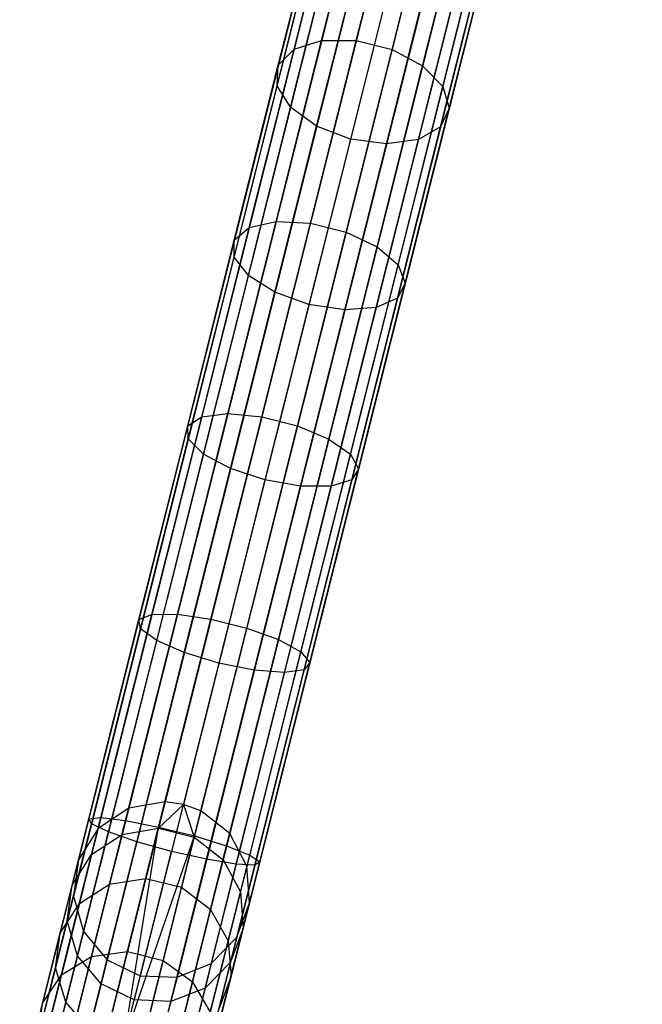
# Model space of a CAD drawing. Extents: x -102 to 102, y -101 to 102.
# Tile 469 of 481: x 18.5 to 25.53, y 78.64 to 89.75. Entities that reach past the tile are written whole.
import ezdxf

# ---------------------------------------------------------------- set-up
doc = ezdxf.new("R2010")
doc.units = 0
doc.header["$LTSCALE"] = 25.4
doc.layers.get('0').update_dxf_attribs({"linetype": 'CONTINUOUS'})

# ---------------------------------------------------------------- blocks, each defined once
blk = doc.blocks.new('NL2500011659_STL')
at = {"color": 0}
for p, q in [((24.574, 98.555, -28.963), (20.14, 80.924, -288.963)), ((24.574, 98.555, -28.963), (20.14, 80.924, -288.963)), ((24.781, 98.526, -28.965), (20.347, 80.894, -288.965)), ((24.781, 98.526, -28.965), (20.347, 80.894, -288.965)), ((24.165, 98.484, -28.952), (19.73, 80.853, -288.952)), ((24.165, 98.484, -28.952), (19.73, 80.853, -288.952)), ((24.978, 98.454, -28.963), (20.543, 80.822, -288.963)), ((24.978, 98.454, -28.963), (20.543, 80.822, -288.963)), ((23.82, 98.253, -28.93), (19.385, 80.622, -288.93)), ((23.82, 98.253, -28.93), (19.385, 80.622, -288.93)), ((25.305, 98.198, -28.952), (20.87, 80.566, -288.952)), ((25.305, 98.198, -28.952), (20.87, 80.566, -288.952)), ((23.599, 97.902, -28.902), (19.164, 80.27, -288.902)), ((23.599, 97.902, -28.902), (19.164, 80.27, -288.902)), ((25.5, 97.831, -28.93), (21.065, 80.199, -288.93)), ((25.5, 97.831, -28.93), (21.065, 80.199, -288.93)), ((23.54, 97.491, -28.874), (19.106, 79.86, -288.874)), ((23.54, 97.491, -28.874), (19.106, 79.86, -288.874)), ((25.528, 97.417, -28.902), (21.093, 79.785, -288.902)), ((25.528, 97.417, -28.902), (21.093, 79.785, -288.902)), ((23.654, 97.092, -28.848), (19.22, 79.46, -288.848)), ((23.654, 97.092, -28.848), (19.22, 79.46, -288.848)), ((25.385, 97.027, -28.874), (20.951, 79.396, -288.874)), ((25.385, 97.027, -28.874), (20.951, 79.396, -288.874)), ((23.921, 96.774, -28.831), (19.487, 79.142, -288.831)), ((23.921, 96.774, -28.831), (19.487, 79.142, -288.831)), ((25.096, 96.73, -28.848), (20.661, 79.098, -288.848)), ((25.096, 96.73, -28.848), (20.661, 79.098, -288.848)), ((24.295, 96.591, -28.825), (19.86, 78.959, -288.825)), ((24.295, 96.591, -28.825), (19.86, 78.959, -288.825)), ((24.71, 96.575, -28.831), (20.276, 78.944, -288.831)), ((24.71, 96.575, -28.831), (20.276, 78.944, -288.831)), ((22.299, 89.51, -10.021), (22.779, 91.415, -11.497)), ((22.299, 89.51, -10.021), (22.779, 91.415, -11.497)), ((21.908, 89.512, -10.162), (22.383, 91.402, -11.626)), ((21.908, 89.512, -10.162), (22.383, 91.402, -11.626)), ((22.703, 89.409, -10.021), (23.182, 91.314, -11.497)), ((22.703, 89.409, -10.021), (23.182, 91.314, -11.497)), ((21.597, 89.415, -10.419), (22.065, 91.276, -11.862)), ((21.597, 89.415, -10.419), (22.065, 91.276, -11.862)), ((23.048, 89.226, -10.162), (23.524, 91.115, -11.626)), ((23.048, 89.226, -10.162), (23.524, 91.115, -11.626)), ((21.419, 89.234, -10.749), (21.878, 91.059, -12.164)), ((21.419, 89.234, -10.749), (21.878, 91.059, -12.164)), ((21.405, 89.001, -11.094), (21.855, 90.789, -12.479)), ((21.405, 89.001, -11.094), (21.855, 90.789, -12.479)), ((23.276, 88.992, -10.419), (23.745, 90.853, -11.862)), ((23.276, 88.992, -10.419), (23.745, 90.853, -11.862)), ((23.348, 88.749, -10.749), (23.807, 90.574, -12.164)), ((23.348, 88.749, -10.749), (23.807, 90.574, -12.164)), ((21.558, 88.758, -11.394), (22, 90.513, -12.754)), ((21.558, 88.758, -11.394), (22, 90.513, -12.754)), ((23.25, 88.538, -11.094), (23.699, 90.325, -12.479)), ((23.25, 88.538, -11.094), (23.699, 90.325, -12.479)), ((21.851, 88.545, -11.597), (22.287, 90.277, -12.94)), ((21.851, 88.545, -11.597), (22.287, 90.277, -12.94)), ((22.668, 90.124, -13.006), (22.234, 88.399, -11.669)), ((22.668, 90.124, -13.006), (22.234, 88.399, -11.669)), ((23, 88.395, -11.394), (23.441, 90.15, -12.754)), ((23, 88.395, -11.394), (23.441, 90.15, -12.754)), ((22.64, 88.346, -11.597), (23.076, 90.079, -12.94)), ((22.64, 88.346, -11.597), (23.076, 90.079, -12.94)), ((21.091, 87.402, -9.211), (21.597, 89.415, -10.419)), ((21.091, 87.402, -9.211), (21.597, 89.415, -10.419)), ((21.395, 87.47, -8.936), (21.908, 89.512, -10.162)), ((21.395, 87.47, -8.936), (21.908, 89.512, -10.162)), ((21.419, 89.234, -10.749), (21.597, 89.415, -10.419)), ((21.419, 89.234, -10.749), (21.597, 89.415, -10.419)), ((21.597, 89.415, -10.419), (21.908, 89.512, -10.162)), ((21.597, 89.415, -10.419), (21.908, 89.512, -10.162)), ((21.782, 87.451, -8.785), (22.299, 89.51, -10.021)), ((21.782, 87.451, -8.785), (22.299, 89.51, -10.021)), ((21.908, 89.512, -10.162), (22.299, 89.51, -10.021)), ((21.908, 89.512, -10.162), (22.299, 89.51, -10.021)), ((22.299, 89.51, -10.021), (22.703, 89.409, -10.021)), ((22.299, 89.51, -10.021), (22.703, 89.409, -10.021)), ((22.185, 87.35, -8.785), (22.703, 89.409, -10.021)), ((22.185, 87.35, -8.785), (22.703, 89.409, -10.021)), ((22.703, 89.409, -10.021), (23.048, 89.226, -10.162)), ((22.703, 89.409, -10.021), (23.048, 89.226, -10.162)), ((20.922, 87.261, -9.564), (21.419, 89.234, -10.749)), ((20.922, 87.261, -9.564), (21.419, 89.234, -10.749)), ((21.405, 89.001, -11.094), (21.419, 89.234, -10.749)), ((21.405, 89.001, -11.094), (21.419, 89.234, -10.749)), ((22.535, 87.183, -8.936), (23.048, 89.226, -10.162)), ((22.535, 87.183, -8.936), (23.048, 89.226, -10.162)), ((23.048, 89.226, -10.162), (23.276, 88.992, -10.419)), ((23.048, 89.226, -10.162), (23.276, 88.992, -10.419)), ((20.919, 87.069, -9.933), (21.405, 89.001, -11.094)), ((20.919, 87.069, -9.933), (21.405, 89.001, -11.094)), ((21.558, 88.758, -11.394), (21.405, 89.001, -11.094)), ((21.558, 88.758, -11.394), (21.405, 89.001, -11.094)), ((22.77, 86.98, -9.211), (23.276, 88.992, -10.419)), ((22.77, 86.98, -9.211), (23.276, 88.992, -10.419)), ((23.276, 88.992, -10.419), (23.348, 88.749, -10.749)), ((23.276, 88.992, -10.419), (23.348, 88.749, -10.749)), ((21.081, 86.86, -10.254), (21.558, 88.758, -11.394)), ((21.081, 86.86, -10.254), (21.558, 88.758, -11.394)), ((21.851, 88.545, -11.597), (21.558, 88.758, -11.394)), ((21.851, 88.545, -11.597), (21.558, 88.758, -11.394)), ((22.851, 86.775, -9.564), (23.348, 88.749, -10.749)), ((22.851, 86.775, -9.564), (23.348, 88.749, -10.749)), ((23.348, 88.749, -10.749), (23.25, 88.538, -11.094)), ((23.348, 88.749, -10.749), (23.25, 88.538, -11.094)), ((21.38, 86.671, -10.472), (21.851, 88.545, -11.597)), ((21.38, 86.671, -10.472), (21.851, 88.545, -11.597)), ((22.234, 88.399, -11.669), (21.851, 88.545, -11.597)), ((22.234, 88.399, -11.669), (21.851, 88.545, -11.597)), ((22.764, 86.605, -9.933), (23.25, 88.538, -11.094)), ((22.764, 86.605, -9.933), (23.25, 88.538, -11.094)), ((23.25, 88.538, -11.094), (23, 88.395, -11.394)), ((23.25, 88.538, -11.094), (23, 88.395, -11.394)), ((22.234, 88.399, -11.669), (21.765, 86.534, -10.549)), ((22.234, 88.399, -11.669), (21.765, 86.534, -10.549)), ((22.169, 86.473, -10.472), (22.64, 88.346, -11.597)), ((22.169, 86.473, -10.472), (22.64, 88.346, -11.597)), ((22.64, 88.346, -11.597), (22.234, 88.399, -11.669)), ((22.64, 88.346, -11.597), (22.234, 88.399, -11.669)), ((22.522, 86.498, -10.254), (23, 88.395, -11.394)), ((22.522, 86.498, -10.254), (23, 88.395, -11.394)), ((23, 88.395, -11.394), (22.64, 88.346, -11.597)), ((23, 88.395, -11.394), (22.64, 88.346, -11.597)), ((20.849, 85.303, -7.964), (21.395, 87.47, -8.936)), ((20.849, 85.303, -7.964), (21.395, 87.47, -8.936)), ((21.091, 87.402, -9.211), (21.395, 87.47, -8.936)), ((21.091, 87.402, -9.211), (21.395, 87.47, -8.936)), ((21.232, 85.266, -7.805), (21.782, 87.451, -8.785)), ((21.232, 85.266, -7.805), (21.782, 87.451, -8.785)), ((21.395, 87.47, -8.936), (21.782, 87.451, -8.785)), ((21.395, 87.47, -8.936), (21.782, 87.451, -8.785)), ((21.782, 87.451, -8.785), (22.185, 87.35, -8.785)), ((21.782, 87.451, -8.785), (22.185, 87.35, -8.785)), ((20.554, 85.267, -8.254), (21.091, 87.402, -9.211)), ((20.554, 85.267, -8.254), (21.091, 87.402, -9.211)), ((20.922, 87.261, -9.564), (21.091, 87.402, -9.211)), ((20.922, 87.261, -9.564), (21.091, 87.402, -9.211)), ((21.635, 85.165, -7.805), (22.185, 87.35, -8.785)), ((21.635, 85.165, -7.805), (22.185, 87.35, -8.785)), ((22.185, 87.35, -8.785), (22.535, 87.183, -8.936)), ((22.185, 87.35, -8.785), (22.535, 87.183, -8.936)), ((20.396, 85.166, -8.625), (20.922, 87.261, -9.564)), ((20.396, 85.166, -8.625), (20.922, 87.261, -9.564)), ((20.919, 87.069, -9.933), (20.922, 87.261, -9.564)), ((20.919, 87.069, -9.933), (20.922, 87.261, -9.564)), ((21.989, 85.016, -7.964), (22.535, 87.183, -8.936)), ((21.989, 85.016, -7.964), (22.535, 87.183, -8.936)), ((22.535, 87.183, -8.936), (22.77, 86.98, -9.211)), ((22.535, 87.183, -8.936), (22.77, 86.98, -9.211)), ((20.403, 85.018, -9.013), (20.919, 87.069, -9.933)), ((20.403, 85.018, -9.013), (20.919, 87.069, -9.933)), ((21.081, 86.86, -10.254), (20.919, 87.069, -9.933)), ((21.081, 86.86, -10.254), (20.919, 87.069, -9.933)), ((22.233, 84.845, -8.254), (22.77, 86.98, -9.211)), ((22.233, 84.845, -8.254), (22.77, 86.98, -9.211)), ((22.77, 86.98, -9.211), (22.851, 86.775, -9.564)), ((22.77, 86.98, -9.211), (22.851, 86.775, -9.564)), ((20.575, 84.847, -9.351), (21.081, 86.86, -10.254)), ((20.575, 84.847, -9.351), (21.081, 86.86, -10.254)), ((21.38, 86.671, -10.472), (21.081, 86.86, -10.254)), ((21.38, 86.671, -10.472), (21.081, 86.86, -10.254)), ((22.325, 84.681, -8.625), (22.851, 86.775, -9.564)), ((22.325, 84.681, -8.625), (22.851, 86.775, -9.564)), ((22.851, 86.775, -9.564), (22.764, 86.605, -9.933)), ((22.851, 86.775, -9.564), (22.764, 86.605, -9.933)), ((20.88, 84.683, -9.581), (21.38, 86.671, -10.472)), ((20.88, 84.683, -9.581), (21.38, 86.671, -10.472)), ((21.765, 86.534, -10.549), (21.38, 86.671, -10.472)), ((21.765, 86.534, -10.549), (21.38, 86.671, -10.472)), ((21.765, 86.534, -10.549), (21.267, 84.555, -9.662)), ((21.765, 86.534, -10.549), (21.267, 84.555, -9.662)), ((22.169, 86.473, -10.472), (21.765, 86.534, -10.549)), ((22.169, 86.473, -10.472), (21.765, 86.534, -10.549)), ((22.248, 84.554, -9.013), (22.764, 86.605, -9.933)), ((22.248, 84.554, -9.013), (22.764, 86.605, -9.933)), ((22.764, 86.605, -9.933), (22.522, 86.498, -10.254)), ((22.764, 86.605, -9.933), (22.522, 86.498, -10.254)), ((21.669, 84.485, -9.581), (22.169, 86.473, -10.472)), ((21.669, 84.485, -9.581), (22.169, 86.473, -10.472)), ((22.016, 84.484, -9.351), (22.522, 86.498, -10.254)), ((22.016, 84.484, -9.351), (22.522, 86.498, -10.254)), ((22.522, 86.498, -10.254), (22.169, 86.473, -10.472)), ((22.522, 86.498, -10.254), (22.169, 86.473, -10.472)), ((19.993, 83.038, -7.56), (20.554, 85.267, -8.254)), ((19.993, 83.038, -7.56), (20.554, 85.267, -8.254)), ((20.28, 83.04, -7.26), (20.849, 85.303, -7.964)), ((20.28, 83.04, -7.26), (20.849, 85.303, -7.964)), ((20.396, 85.166, -8.625), (20.554, 85.267, -8.254)), ((20.396, 85.166, -8.625), (20.554, 85.267, -8.254)), ((20.554, 85.267, -8.254), (20.849, 85.303, -7.964)), ((20.554, 85.267, -8.254), (20.849, 85.303, -7.964)), ((20.658, 82.985, -7.095), (21.232, 85.266, -7.805)), ((20.658, 82.985, -7.095), (21.232, 85.266, -7.805)), ((20.849, 85.303, -7.964), (21.232, 85.266, -7.805)), ((20.849, 85.303, -7.964), (21.232, 85.266, -7.805)), ((21.232, 85.266, -7.805), (21.635, 85.165, -7.805)), ((21.232, 85.266, -7.805), (21.635, 85.165, -7.805)), ((19.846, 82.98, -7.945), (20.396, 85.166, -8.625)), ((19.846, 82.98, -7.945), (20.396, 85.166, -8.625)), ((20.403, 85.018, -9.013), (20.396, 85.166, -8.625)), ((20.403, 85.018, -9.013), (20.396, 85.166, -8.625)), ((21.062, 82.884, -7.095), (21.635, 85.165, -7.805)), ((21.062, 82.884, -7.095), (21.635, 85.165, -7.805)), ((21.635, 85.165, -7.805), (21.989, 85.016, -7.964)), ((21.635, 85.165, -7.805), (21.989, 85.016, -7.964)), ((19.865, 82.876, -8.347), (20.403, 85.018, -9.013)), ((19.865, 82.876, -8.347), (20.403, 85.018, -9.013)), ((20.575, 84.847, -9.351), (20.403, 85.018, -9.013)), ((20.575, 84.847, -9.351), (20.403, 85.018, -9.013)), ((21.42, 82.753, -7.26), (21.989, 85.016, -7.964)), ((21.42, 82.753, -7.26), (21.989, 85.016, -7.964)), ((21.989, 85.016, -7.964), (22.233, 84.845, -8.254)), ((21.989, 85.016, -7.964), (22.233, 84.845, -8.254)), ((20.046, 82.745, -8.698), (20.575, 84.847, -9.351)), ((20.046, 82.745, -8.698), (20.575, 84.847, -9.351)), ((20.88, 84.683, -9.581), (20.575, 84.847, -9.351)), ((20.88, 84.683, -9.581), (20.575, 84.847, -9.351)), ((21.673, 82.615, -7.56), (22.233, 84.845, -8.254)), ((21.673, 82.615, -7.56), (22.233, 84.845, -8.254)), ((22.233, 84.845, -8.254), (22.325, 84.681, -8.625)), ((22.233, 84.845, -8.254), (22.325, 84.681, -8.625)), ((20.358, 82.608, -8.935), (20.88, 84.683, -9.581)), ((20.358, 82.608, -8.935), (20.88, 84.683, -9.581)), ((21.267, 84.555, -9.662), (20.88, 84.683, -9.581)), ((21.267, 84.555, -9.662), (20.88, 84.683, -9.581)), ((21.775, 82.495, -7.945), (22.325, 84.681, -8.625)), ((21.775, 82.495, -7.945), (22.325, 84.681, -8.625)), ((22.325, 84.681, -8.625), (22.248, 84.554, -9.013)), ((22.325, 84.681, -8.625), (22.248, 84.554, -9.013)), ((21.267, 84.555, -9.662), (20.748, 82.489, -9.019)), ((21.267, 84.555, -9.662), (20.748, 82.489, -9.019)), ((21.669, 84.485, -9.581), (21.267, 84.555, -9.662)), ((21.669, 84.485, -9.581), (21.267, 84.555, -9.662)), ((21.709, 82.413, -8.347), (22.248, 84.554, -9.013)), ((21.709, 82.413, -8.347), (22.248, 84.554, -9.013)), ((22.248, 84.554, -9.013), (22.016, 84.484, -9.351)), ((22.248, 84.554, -9.013), (22.016, 84.484, -9.351)), ((21.147, 82.409, -8.935), (21.669, 84.485, -9.581)), ((21.147, 82.409, -8.935), (21.669, 84.485, -9.581)), ((21.487, 82.382, -8.698), (22.016, 84.484, -9.351)), ((21.487, 82.382, -8.698), (22.016, 84.484, -9.351)), ((22.016, 84.484, -9.351), (21.669, 84.485, -9.581)), ((22.016, 84.484, -9.351), (21.669, 84.485, -9.581)), ((19.28, 80.732, -7.533), (19.846, 82.98, -7.945)), ((19.28, 80.732, -7.533), (19.846, 82.98, -7.945)), ((19.416, 80.745, -7.141), (19.993, 83.038, -7.56)), ((19.416, 80.745, -7.141), (19.993, 83.038, -7.56)), ((19.695, 80.713, -6.834), (20.28, 83.04, -7.26)), ((19.695, 80.713, -6.834), (20.28, 83.04, -7.26)), ((19.846, 82.98, -7.945), (19.993, 83.038, -7.56)), ((19.846, 82.98, -7.945), (19.993, 83.038, -7.56)), ((19.865, 82.876, -8.347), (19.846, 82.98, -7.945)), ((19.865, 82.876, -8.347), (19.846, 82.98, -7.945)), ((19.993, 83.038, -7.56), (20.28, 83.04, -7.26)), ((19.993, 83.038, -7.56), (20.28, 83.04, -7.26)), ((20.068, 80.639, -6.666), (20.658, 82.985, -7.095)), ((20.068, 80.639, -6.666), (20.658, 82.985, -7.095)), ((20.28, 83.04, -7.26), (20.658, 82.985, -7.095)), ((20.28, 83.04, -7.26), (20.658, 82.985, -7.095)), ((20.658, 82.985, -7.095), (21.062, 82.884, -7.095)), ((20.658, 82.985, -7.095), (21.062, 82.884, -7.095)), ((19.311, 80.674, -7.944), (19.865, 82.876, -8.347)), ((19.311, 80.674, -7.944), (19.865, 82.876, -8.347)), ((20.046, 82.745, -8.698), (19.865, 82.876, -8.347)), ((20.046, 82.745, -8.698), (19.865, 82.876, -8.347)), ((20.471, 80.538, -6.666), (21.062, 82.884, -7.095)), ((20.471, 80.538, -6.666), (21.062, 82.884, -7.095)), ((21.062, 82.884, -7.095), (21.42, 82.753, -7.26)), ((21.062, 82.884, -7.095), (21.42, 82.753, -7.26)), ((20.835, 80.426, -6.834), (21.42, 82.753, -7.26)), ((20.835, 80.426, -6.834), (21.42, 82.753, -7.26)), ((21.42, 82.753, -7.26), (21.673, 82.615, -7.56)), ((21.42, 82.753, -7.26), (21.673, 82.615, -7.56)), ((19.502, 80.583, -8.302), (20.046, 82.745, -8.698)), ((19.502, 80.583, -8.302), (20.046, 82.745, -8.698)), ((20.358, 82.608, -8.935), (20.046, 82.745, -8.698)), ((20.358, 82.608, -8.935), (20.046, 82.745, -8.698)), ((19.821, 80.473, -8.544), (20.358, 82.608, -8.935)), ((19.821, 80.473, -8.544), (20.358, 82.608, -8.935)), ((20.748, 82.489, -9.019), (20.358, 82.608, -8.935)), ((20.748, 82.489, -9.019), (20.358, 82.608, -8.935)), ((21.096, 80.323, -7.141), (21.673, 82.615, -7.56)), ((21.096, 80.323, -7.141), (21.673, 82.615, -7.56)), ((21.673, 82.615, -7.56), (21.775, 82.495, -7.945)), ((21.673, 82.615, -7.56), (21.775, 82.495, -7.945)), ((20.748, 82.489, -9.019), (20.213, 80.364, -8.63)), ((20.748, 82.489, -9.019), (20.213, 80.364, -8.63)), ((21.147, 82.409, -8.935), (20.748, 82.489, -9.019)), ((21.147, 82.409, -8.935), (20.748, 82.489, -9.019)), ((21.209, 80.247, -7.533), (21.775, 82.495, -7.945)), ((21.209, 80.247, -7.533), (21.775, 82.495, -7.945)), ((21.775, 82.495, -7.945), (21.709, 82.413, -8.347)), ((21.775, 82.495, -7.945), (21.709, 82.413, -8.347)), ((20.61, 80.275, -8.544), (21.147, 82.409, -8.935)), ((20.61, 80.275, -8.544), (21.147, 82.409, -8.935)), ((20.944, 80.22, -8.302), (21.487, 82.382, -8.698)), ((20.944, 80.22, -8.302), (21.487, 82.382, -8.698)), ((21.487, 82.382, -8.698), (21.147, 82.409, -8.935)), ((21.487, 82.382, -8.698), (21.147, 82.409, -8.935)), ((21.155, 80.21, -7.944), (21.709, 82.413, -8.347)), ((21.155, 80.21, -7.944), (21.709, 82.413, -8.347)), ((21.709, 82.413, -8.347), (21.487, 82.382, -8.698)), ((21.709, 82.413, -8.347), (21.487, 82.382, -8.698)), ((20.14, 80.924, -288.963), (19.73, 80.853, -288.952)), ((20.14, 80.924, -288.963), (19.73, 80.853, -288.952)), ((20.14, 80.924, -288.963), (20.065, 80.625, -291.365)), ((20.14, 80.924, -288.963), (20.065, 80.625, -291.365)), ((20.347, 80.894, -288.965), (20.065, 80.625, -291.365)), ((20.347, 80.894, -288.965), (20.065, 80.625, -291.365)), ((20.347, 80.894, -288.965), (20.14, 80.924, -288.963)), ((20.347, 80.894, -288.965), (20.14, 80.924, -288.963)), ((20.543, 80.822, -288.963), (20.347, 80.894, -288.965)), ((20.347, 80.894, -288.965), (20.468, 80.524, -291.365)), ((20.347, 80.894, -288.965), (20.468, 80.524, -291.365)), ((20.543, 80.822, -288.963), (20.347, 80.894, -288.965)), ((19.73, 80.853, -288.952), (19.385, 80.622, -288.93)), ((19.73, 80.853, -288.952), (19.385, 80.622, -288.93)), ((19.73, 80.853, -288.952), (19.656, 80.556, -291.333)), ((19.73, 80.853, -288.952), (19.656, 80.556, -291.333)), ((20.543, 80.822, -288.963), (20.468, 80.524, -291.365)), ((20.543, 80.822, -288.963), (20.468, 80.524, -291.365)), ((20.87, 80.566, -288.952), (20.543, 80.822, -288.963)), ((20.87, 80.566, -288.952), (20.543, 80.822, -288.963)), ((18.707, 78.452, -7.395), (19.28, 80.732, -7.533)), ((18.707, 78.452, -7.395), (19.28, 80.732, -7.533)), ((18.749, 78.442, -7.809), (19.311, 80.674, -7.944)), ((18.749, 78.442, -7.809), (19.311, 80.674, -7.944)), ((18.832, 78.421, -7), (19.416, 80.745, -7.141)), ((18.832, 78.421, -7), (19.416, 80.745, -7.141)), ((19.102, 78.353, -6.691), (19.695, 80.713, -6.834)), ((19.102, 78.353, -6.691), (19.695, 80.713, -6.834)), ((19.28, 80.732, -7.533), (19.416, 80.745, -7.141)), ((19.28, 80.732, -7.533), (19.416, 80.745, -7.141)), ((19.311, 80.674, -7.944), (19.28, 80.732, -7.533)), ((19.311, 80.674, -7.944), (19.28, 80.732, -7.533)), ((19.502, 80.583, -8.302), (19.311, 80.674, -7.944)), ((19.502, 80.583, -8.302), (19.311, 80.674, -7.944)), ((19.416, 80.745, -7.141), (19.695, 80.713, -6.834)), ((19.416, 80.745, -7.141), (19.695, 80.713, -6.834)), ((19.695, 80.713, -6.834), (20.068, 80.639, -6.666)), ((19.695, 80.713, -6.834), (20.068, 80.639, -6.666)), ((18.951, 78.391, -8.169), (19.502, 80.583, -8.302)), ((18.951, 78.391, -8.169), (19.502, 80.583, -8.302)), ((19.385, 80.622, -288.93), (19.164, 80.27, -288.902)), ((19.385, 80.622, -288.93), (19.164, 80.27, -288.902)), ((19.385, 80.622, -288.93), (19.312, 80.33, -291.276)), ((19.385, 80.622, -288.93), (19.312, 80.33, -291.276)), ((19.312, 80.33, -291.276), (19.656, 80.556, -291.333)), ((19.312, 80.33, -291.276), (19.656, 80.556, -291.333)), ((19.47, 78.26, -6.522), (20.068, 80.639, -6.666)), ((19.47, 78.26, -6.522), (20.068, 80.639, -6.666)), ((19.821, 80.473, -8.544), (19.502, 80.583, -8.302)), ((19.821, 80.473, -8.544), (19.502, 80.583, -8.302)), ((19.656, 80.556, -291.333), (19.515, 79.996, -293.664)), ((19.656, 80.556, -291.333), (19.515, 79.996, -293.664)), ((19.656, 80.556, -291.333), (20.065, 80.625, -291.365)), ((19.656, 80.556, -291.333), (20.065, 80.625, -291.365)), ((19.672, 78.21, -6.5), (20.068, 80.639, -6.666)), ((19.672, 78.21, -6.5), (20.068, 80.639, -6.666)), ((19.672, 78.21, -6.5), (20.471, 80.538, -6.666)), ((19.672, 78.21, -6.5), (20.471, 80.538, -6.666)), ((19.873, 78.159, -6.522), (20.471, 80.538, -6.666)), ((19.873, 78.159, -6.522), (20.471, 80.538, -6.666)), ((20.065, 80.625, -291.365), (19.923, 80.06, -293.714)), ((20.065, 80.625, -291.365), (19.923, 80.06, -293.714)), ((20.065, 80.625, -291.365), (20.468, 80.524, -291.365)), ((20.065, 80.625, -291.365), (20.468, 80.524, -291.365)), ((20.068, 80.639, -6.666), (20.471, 80.538, -6.666)), ((20.068, 80.639, -6.666), (20.471, 80.538, -6.666)), ((20.471, 80.538, -6.666), (20.835, 80.426, -6.834)), ((20.471, 80.538, -6.666), (20.835, 80.426, -6.834)), ((20.87, 80.566, -288.952), (20.796, 80.27, -291.333)), ((20.87, 80.566, -288.952), (20.796, 80.27, -291.333)), ((21.065, 80.199, -288.93), (20.87, 80.566, -288.952)), ((21.065, 80.199, -288.93), (20.87, 80.566, -288.952)), ((19.277, 78.309, -8.414), (19.821, 80.473, -8.544)), ((19.277, 78.309, -8.414), (19.821, 80.473, -8.544)), ((20.213, 80.364, -8.63), (19.821, 80.473, -8.544)), ((20.213, 80.364, -8.63), (19.821, 80.473, -8.544)), ((20.242, 78.066, -6.691), (20.835, 80.426, -6.834)), ((20.242, 78.066, -6.691), (20.835, 80.426, -6.834)), ((20.468, 80.524, -291.365), (20.326, 79.959, -293.714)), ((20.468, 80.524, -291.365), (20.326, 79.959, -293.714)), ((20.468, 80.524, -291.365), (20.796, 80.27, -291.333)), ((20.468, 80.524, -291.365), (20.796, 80.27, -291.333)), ((20.835, 80.426, -6.834), (21.096, 80.323, -7.141)), ((20.835, 80.426, -6.834), (21.096, 80.323, -7.141)), ((19.092, 79.984, -291.204), (19.312, 80.33, -291.276)), ((19.092, 79.984, -291.204), (19.312, 80.33, -291.276)), ((19.312, 80.33, -291.276), (19.173, 79.778, -293.573)), ((19.312, 80.33, -291.276), (19.173, 79.778, -293.573)), ((19.672, 78.21, -8.5), (20.213, 80.364, -8.63)), ((19.672, 78.21, -8.5), (20.213, 80.364, -8.63)), ((20.61, 80.275, -8.544), (20.213, 80.364, -8.63)), ((20.61, 80.275, -8.544), (20.213, 80.364, -8.63)), ((20.511, 77.998, -7), (21.096, 80.323, -7.141)), ((20.511, 77.998, -7), (21.096, 80.323, -7.141)), ((21.096, 80.323, -7.141), (21.209, 80.247, -7.533)), ((21.096, 80.323, -7.141), (21.209, 80.247, -7.533)), ((19.164, 80.27, -288.902), (19.092, 79.984, -291.204)), ((19.164, 80.27, -288.902), (19.092, 79.984, -291.204)), ((19.164, 80.27, -288.902), (19.106, 79.86, -288.874)), ((19.164, 80.27, -288.902), (19.106, 79.86, -288.874)), ((20.066, 78.111, -8.414), (20.61, 80.275, -8.544)), ((20.066, 78.111, -8.414), (20.61, 80.275, -8.544)), ((20.392, 78.028, -8.169), (20.944, 80.22, -8.302)), ((20.392, 78.028, -8.169), (20.944, 80.22, -8.302)), ((20.594, 77.978, -7.809), (21.155, 80.21, -7.944)), ((20.594, 77.978, -7.809), (21.155, 80.21, -7.944)), ((20.944, 80.22, -8.302), (20.61, 80.275, -8.544)), ((20.944, 80.22, -8.302), (20.61, 80.275, -8.544)), ((20.636, 77.967, -7.395), (21.209, 80.247, -7.533)), ((20.636, 77.967, -7.395), (21.209, 80.247, -7.533)), ((20.796, 80.27, -291.333), (20.655, 79.709, -293.664)), ((20.796, 80.27, -291.333), (20.655, 79.709, -293.664)), ((20.796, 80.27, -291.333), (20.992, 79.907, -291.276)), ((20.796, 80.27, -291.333), (20.992, 79.907, -291.276)), ((21.155, 80.21, -7.944), (20.944, 80.22, -8.302)), ((21.155, 80.21, -7.944), (20.944, 80.22, -8.302)), ((21.065, 80.199, -288.93), (20.992, 79.907, -291.276)), ((21.065, 80.199, -288.93), (20.992, 79.907, -291.276)), ((21.093, 79.785, -288.902), (21.065, 80.199, -288.93)), ((21.093, 79.785, -288.902), (21.065, 80.199, -288.93)), ((21.209, 80.247, -7.533), (21.155, 80.21, -7.944)), ((21.209, 80.247, -7.533), (21.155, 80.21, -7.944)), ((19.092, 79.984, -291.204), (18.956, 79.443, -293.455)), ((19.092, 79.984, -291.204), (18.956, 79.443, -293.455)), ((19.035, 79.579, -291.127), (19.092, 79.984, -291.204)), ((19.035, 79.579, -291.127), (19.092, 79.984, -291.204)), ((19.173, 79.778, -293.573), (19.515, 79.996, -293.664)), ((19.173, 79.778, -293.573), (19.515, 79.996, -293.664)), ((19.515, 79.996, -293.664), (19.309, 79.179, -295.913)), ((19.515, 79.996, -293.664), (19.309, 79.179, -295.913)), ((19.515, 79.996, -293.664), (19.923, 80.06, -293.714)), ((19.515, 79.996, -293.664), (19.923, 80.06, -293.714)), ((19.923, 80.06, -293.714), (19.715, 79.236, -295.981)), ((19.923, 80.06, -293.714), (19.715, 79.236, -295.981)), ((19.923, 80.06, -293.714), (20.326, 79.959, -293.714)), ((19.923, 80.06, -293.714), (20.326, 79.959, -293.714)), ((20.326, 79.959, -293.714), (20.119, 79.135, -295.981)), ((20.326, 79.959, -293.714), (20.119, 79.135, -295.981)), ((20.326, 79.959, -293.714), (20.655, 79.709, -293.664)), ((20.326, 79.959, -293.714), (20.655, 79.709, -293.664)), ((20.992, 79.907, -291.276), (20.853, 79.355, -293.573)), ((20.992, 79.907, -291.276), (20.853, 79.355, -293.573)), ((20.992, 79.907, -291.276), (21.021, 79.499, -291.204)), ((20.992, 79.907, -291.276), (21.021, 79.499, -291.204)), ((18.956, 79.443, -293.455), (19.173, 79.778, -293.573)), ((18.956, 79.443, -293.455), (19.173, 79.778, -293.573)), ((19.173, 79.778, -293.573), (18.971, 78.973, -295.788)), ((19.173, 79.778, -293.573), (18.971, 78.973, -295.788)), ((19.106, 79.86, -288.874), (19.035, 79.579, -291.127)), ((19.106, 79.86, -288.874), (19.035, 79.579, -291.127)), ((19.106, 79.86, -288.874), (19.22, 79.46, -288.848)), ((19.106, 79.86, -288.874), (19.22, 79.46, -288.848)), ((20.951, 79.396, -288.874), (21.093, 79.785, -288.902)), ((20.951, 79.396, -288.874), (21.093, 79.785, -288.902)), ((21.093, 79.785, -288.902), (21.021, 79.499, -291.204)), ((21.093, 79.785, -288.902), (21.021, 79.499, -291.204)), ((20.655, 79.709, -293.664), (20.449, 78.892, -295.913)), ((20.655, 79.709, -293.664), (20.449, 78.892, -295.913)), ((20.655, 79.709, -293.664), (20.853, 79.355, -293.573)), ((20.655, 79.709, -293.664), (20.853, 79.355, -293.573)), ((19.035, 79.579, -291.127), (18.902, 79.049, -293.333)), ((19.035, 79.579, -291.127), (18.902, 79.049, -293.333)), ((19.151, 79.185, -291.061), (19.035, 79.579, -291.127)), ((19.151, 79.185, -291.061), (19.035, 79.579, -291.127)), ((18.956, 79.443, -293.455), (18.758, 78.653, -295.628)), ((18.956, 79.443, -293.455), (18.758, 78.653, -295.628)), ((18.902, 79.049, -293.333), (18.956, 79.443, -293.455)), ((18.902, 79.049, -293.333), (18.956, 79.443, -293.455)), ((19.22, 79.46, -288.848), (19.151, 79.185, -291.061)), ((19.22, 79.46, -288.848), (19.151, 79.185, -291.061)), ((19.22, 79.46, -288.848), (19.487, 79.142, -288.831)), ((19.22, 79.46, -288.848), (19.487, 79.142, -288.831)), ((21.021, 79.499, -291.204), (20.88, 79.115, -291.127)), ((21.021, 79.499, -291.204), (20.88, 79.115, -291.127)), ((21.021, 79.499, -291.204), (20.885, 78.958, -293.455)), ((21.021, 79.499, -291.204), (20.885, 78.958, -293.455)), ((20.853, 79.355, -293.573), (20.65, 78.55, -295.788)), ((20.853, 79.355, -293.573), (20.65, 78.55, -295.788)), ((20.661, 79.098, -288.848), (20.951, 79.396, -288.874)), ((20.661, 79.098, -288.848), (20.951, 79.396, -288.874)), ((20.853, 79.355, -293.573), (20.885, 78.958, -293.455)), ((20.853, 79.355, -293.573), (20.885, 78.958, -293.455)), ((20.951, 79.396, -288.874), (20.88, 79.115, -291.127)), ((20.951, 79.396, -288.874), (20.88, 79.115, -291.127)), ((19.309, 79.179, -295.913), (19.715, 79.236, -295.981)), ((19.309, 79.179, -295.913), (19.715, 79.236, -295.981)), ((19.715, 79.236, -295.981), (19.446, 78.165, -298.135)), ((19.715, 79.236, -295.981), (19.446, 78.165, -298.135)), ((19.715, 79.236, -295.981), (20.119, 79.135, -295.981)), ((19.715, 79.236, -295.981), (20.119, 79.135, -295.981)), ((18.971, 78.973, -295.788), (19.309, 79.179, -295.913)), ((18.971, 78.973, -295.788), (19.309, 79.179, -295.913)), ((19.151, 79.185, -291.061), (19.02, 78.665, -293.226)), ((19.151, 79.185, -291.061), (19.02, 78.665, -293.226)), ((19.309, 79.179, -295.913), (19.042, 78.116, -298.049)), ((19.309, 79.179, -295.913), (19.042, 78.116, -298.049)), ((19.418, 78.87, -291.016), (19.151, 79.185, -291.061)), ((19.418, 78.87, -291.016), (19.151, 79.185, -291.061)), ((19.487, 79.142, -288.831), (19.418, 78.87, -291.016)), ((19.487, 79.142, -288.831), (19.418, 78.87, -291.016)), ((19.487, 79.142, -288.831), (19.86, 78.959, -288.825)), ((19.487, 79.142, -288.831), (19.86, 78.959, -288.825)), ((20.119, 79.135, -295.981), (19.849, 78.064, -298.135)), ((20.119, 79.135, -295.981), (19.849, 78.064, -298.135)), ((20.119, 79.135, -295.981), (20.449, 78.892, -295.913)), ((20.119, 79.135, -295.981), (20.449, 78.892, -295.913)), ((20.276, 78.944, -288.831), (20.661, 79.098, -288.848)), ((20.276, 78.944, -288.831), (20.661, 79.098, -288.848)), ((20.88, 79.115, -291.127), (20.592, 78.823, -291.061)), ((20.88, 79.115, -291.127), (20.592, 78.823, -291.061)), ((20.661, 79.098, -288.848), (20.592, 78.823, -291.061)), ((20.661, 79.098, -288.848), (20.592, 78.823, -291.061)), ((20.88, 79.115, -291.127), (20.747, 78.585, -293.333)), ((20.88, 79.115, -291.127), (20.747, 78.585, -293.333)), ((18.902, 79.049, -293.333), (18.708, 78.276, -295.461)), ((18.902, 79.049, -293.333), (18.708, 78.276, -295.461)), ((19.02, 78.665, -293.226), (18.902, 79.049, -293.333)), ((19.02, 78.665, -293.226), (18.902, 79.049, -293.333)), ((18.971, 78.973, -295.788), (18.707, 77.926, -297.893)), ((18.971, 78.973, -295.788), (18.707, 77.926, -297.893)), ((18.758, 78.653, -295.628), (18.971, 78.973, -295.788)), ((18.758, 78.653, -295.628), (18.971, 78.973, -295.788)), ((19.418, 78.87, -291.016), (19.289, 78.356, -293.154)), ((19.418, 78.87, -291.016), (19.289, 78.356, -293.154)), ((19.792, 78.689, -291), (19.418, 78.87, -291.016)), ((19.792, 78.689, -291), (19.418, 78.87, -291.016)), ((19.86, 78.959, -288.825), (19.792, 78.689, -291)), ((19.86, 78.959, -288.825), (19.792, 78.689, -291)), ((19.86, 78.959, -288.825), (20.276, 78.944, -288.831)), ((19.86, 78.959, -288.825), (20.276, 78.944, -288.831)), ((20.449, 78.892, -295.913), (20.182, 77.83, -298.049)), ((20.449, 78.892, -295.913), (20.182, 77.83, -298.049)), ((20.276, 78.944, -288.831), (20.207, 78.672, -291.016)), ((20.276, 78.944, -288.831), (20.207, 78.672, -291.016)), ((20.449, 78.892, -295.913), (20.65, 78.55, -295.788)), ((20.449, 78.892, -295.913), (20.65, 78.55, -295.788)), ((20.885, 78.958, -293.455), (20.687, 78.168, -295.628)), ((20.885, 78.958, -293.455), (20.687, 78.168, -295.628)), ((20.885, 78.958, -293.455), (20.747, 78.585, -293.333)), ((20.885, 78.958, -293.455), (20.747, 78.585, -293.333)), ((20.592, 78.823, -291.061), (20.207, 78.672, -291.016)), ((20.592, 78.823, -291.061), (20.207, 78.672, -291.016)), ((20.592, 78.823, -291.061), (20.461, 78.302, -293.226)), ((20.592, 78.823, -291.061), (20.461, 78.302, -293.226)), ((18.758, 78.653, -295.628), (18.499, 77.627, -297.692)), ((18.758, 78.653, -295.628), (18.499, 77.627, -297.692)), ((18.708, 78.276, -295.461), (18.758, 78.653, -295.628)), ((18.708, 78.276, -295.461), (18.758, 78.653, -295.628)), ((19.02, 78.665, -293.226), (18.829, 77.906, -295.315)), ((19.02, 78.665, -293.226), (18.829, 77.906, -295.315)), ((19.289, 78.356, -293.154), (19.02, 78.665, -293.226)), ((19.289, 78.356, -293.154), (19.02, 78.665, -293.226)), ((19.663, 78.177, -293.128), (19.792, 78.689, -291)), ((19.663, 78.177, -293.128), (19.792, 78.689, -291)), ((20.207, 78.672, -291.016), (19.792, 78.689, -291)), ((20.207, 78.672, -291.016), (19.792, 78.689, -291)), ((20.207, 78.672, -291.016), (20.078, 78.158, -293.154)), ((20.207, 78.672, -291.016), (20.078, 78.158, -293.154))]:
    blk.add_line(p, q, dxfattribs=at)

msp = doc.modelspace()

# ---------------------------------------------------------------- block references
at = {"color": 0}
msp.add_blockref('NL2500011659_STL', (0, 0), dxfattribs=at)

doc.saveas('drawing.dxf')
